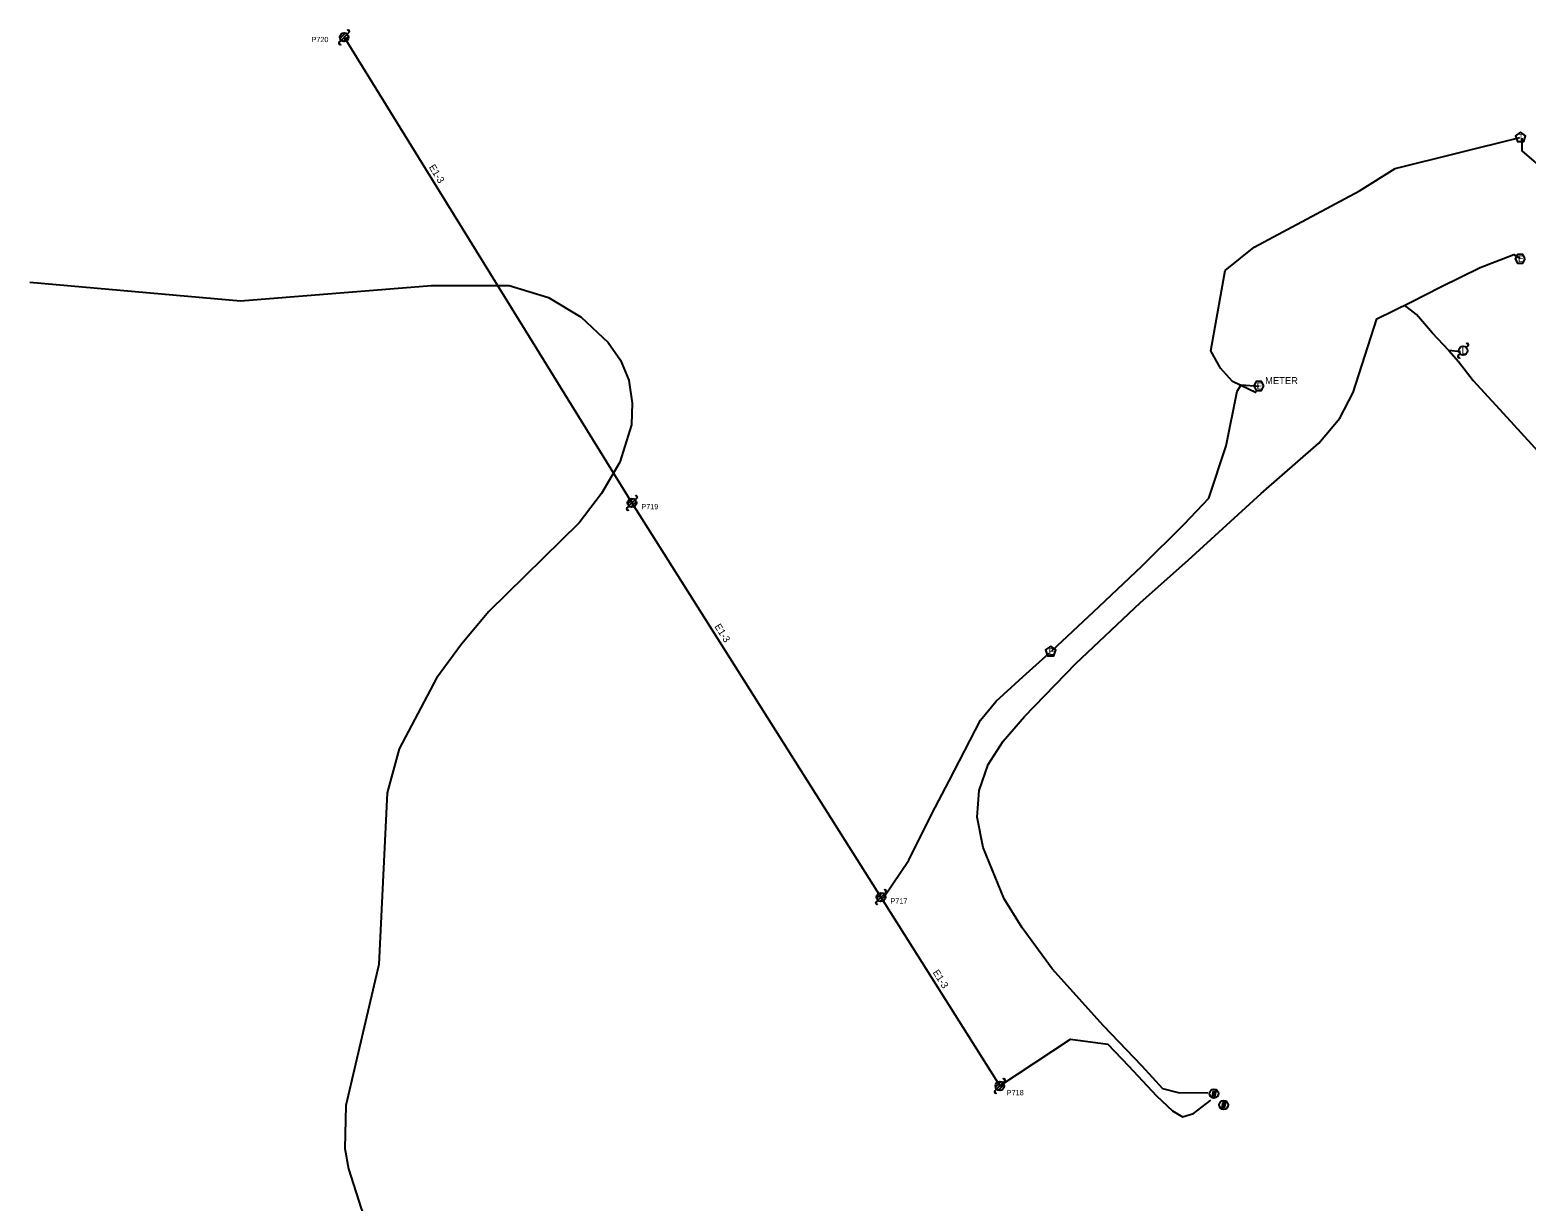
# Model space of a CAD drawing. Extents: x 1741604 to 1825760, y 1164229 to 1194908.
# Drawn here: x 1770687 to 1771540, y 1178956 to 1179622 of the extents above; entities that cross this region are included whole.
import ezdxf

# ---------------------------------------------------------------- set-up
doc = ezdxf.new("R2010")
doc.units = 0
for name, color, linetype in [('RD_EX_SU_Elec', 7, 'Continuous'), ('RD_EX_SU_Ovhd', 7, 'Continuous'), ('RD_EX_SU_Pole', 7, 'Continuous'), ('RD_EX_SU_Telecom', 7, 'Continuous'), ('RD_EX_SU_TX_Pole', 7, 'Continuous')]:
    doc.layers.add(name, color=color, linetype=linetype)

# ---------------------------------------------------------------- blocks, each defined once
blk = doc.blocks.new('SUE_PP')
at = {"layer": 'RD_EX_SU_Pole'}
for p, q in [((-2.41, -0.65), (0.65, 2.41)), ((-1.77, -1.77), (1.77, 1.77)), ((-0.65, -2.41), (2.41, 0.65)), ((1.77, 1.77), (2.83, 2.83)), ((-2.83, -2.83), (-1.77, -1.77))]:
    blk.add_line(p, q, dxfattribs=at)
blk.add_circle((0, 0), 2.5, dxfattribs=at)
for centre, start, end in [((2.3, 3.36), 315, 135), ((-2.3, -3.36), 135, 315)]:
    blk.add_arc(centre, 0.75, start, end, dxfattribs=at)
blk = doc.blocks.new('SUE_ETM')
at = {"layer": 'RD_EX_SU_Elec'}
blk.add_lwpolyline([(1.24, 2.04), (0.23, -1.41), (-0.27, 0.46), (-1.03, -2.36), (-0.34, 1.55), (0.22, -0.39)], close=True, dxfattribs=at)
blk.add_circle((0, 0), 2.55, dxfattribs=at)
blk = doc.blocks.new('SUE_TPP')
at = {"layer": 'RD_EX_SU_Telecom'}
blk.add_lwpolyline([(0, 3), (-2.85, 0.93), (-1.76, -2.43), (1.76, -2.43), (2.85, 0.93)], close=True, dxfattribs=at)
blk.add_text('T', height=3.75, dxfattribs=at).set_placement((-1.25, -1.88))

msp = doc.modelspace()

# ---------------------------------------------------------------- linework, layer by layer
at = {"layer": 'RD_EX_SU_Elec'}
for points in [[(1771358.6, 1179016.92), (1771341.87, 1179017.26), (1771332.93, 1179019.45), (1771321.08, 1179032.44), (1771299.18, 1179055.25), (1771269.95, 1179087.85), (1771252.76, 1179111.06), (1771242.55, 1179127.62), (1771230.64, 1179156.98), (1771227.12, 1179174.25), (1771228.26, 1179189.4), (1771233.37, 1179204.1), (1771241.9, 1179217.41), (1771254.12, 1179231.46), (1771283.29, 1179261.64), (1771320.15, 1179296.34), (1771347.3, 1179320.52), (1771388.98, 1179358.42), (1771421.83, 1179387.17), (1771433.84, 1179401.32), (1771441.26, 1179416.03), (1771454.76, 1179458.05), (1771474.28, 1179467.52), (1771491.26, 1179476.2), (1771513.63, 1179487.22), (1771532.94, 1179494.53), (1771536.36, 1179492.58)], [(1771502.45, 1179439.23), (1771495.83, 1179439.89), (1771486.64, 1179449.8), (1771477.39, 1179460.4), (1771470.58, 1179465.72)], [(1771495.83, 1179439.89), (1771501.37, 1179433.75), (1771509.72, 1179422.81), (1771530.91, 1179399.6), (1771550.59, 1179378.23), (1771573.42, 1179353.09), (1771576.86, 1179351.99), (1771582.81, 1179352.89)], [(1771269.64, 1179268.97), (1771296.7, 1179294.06), (1771320.89, 1179317.09), (1771345.25, 1179341.2), (1771359.11, 1179355.79), (1771369.01, 1179385.57), (1771375.23, 1179416.86), (1771377.62, 1179420.4), (1771387.61, 1179419.71)], [(1771173.9, 1179128.69), (1771188.27, 1179149.63), (1771201.39, 1179175.99), (1771211.16, 1179194.88), (1771229.08, 1179229.38), (1771237.99, 1179240.25), (1771253.13, 1179254.01), (1771268.16, 1179267.64)], [(1771240, 1179021.09), (1771280.4, 1179047.7), (1771301.54, 1179044.85), (1771313.36, 1179032.55), (1771329.3, 1179015.38), (1771338.46, 1179006.96), (1771344.08, 1179003.56), (1771350.42, 1179005.41), (1771360.24, 1179012.93)]]:
    msp.add_lwpolyline(points, dxfattribs=at)
for points in [[(1771539.37, 1179492.15), (1771537.92, 1179494.65), (1771535.04, 1179494.65), (1771533.59, 1179492.15), (1771535.04, 1179489.65), (1771537.92, 1179489.65)], [(1771390.48, 1179419.72), (1771389.04, 1179422.22), (1771386.15, 1179422.22), (1771384.71, 1179419.72), (1771386.15, 1179417.22), (1771389.04, 1179417.22)], [(1771269.04, 1179271.54), (1771266.13, 1179269.43), (1771267.24, 1179266.02), (1771270.83, 1179266.02), (1771271.94, 1179269.43)]]:
    msp.add_lwpolyline(points, close=True, dxfattribs=at)
at = {"layer": 'RD_EX_SU_Ovhd'}
for p, q in [((1770866.51, 1179618.31), (1771030.49, 1179353.17)), ((1771030.49, 1179353.17), (1771172.34, 1179128.63)), ((1771172.34, 1179128.63), (1771240, 1179021.09))]:
    msp.add_line(p, q, dxfattribs=at)
at = {"layer": 'RD_EX_SU_Pole'}
for p, q in [((1771501.2, 1179437), (1771502.26, 1179438.06)), ((1771505.8, 1179441.59), (1771506.86, 1179442.65))]:
    msp.add_line(p, q, dxfattribs=at)
msp.add_circle((1771504.03, 1179439.83), 2.5, dxfattribs=at)
for centre, start, end in [((1771506.33, 1179443.18), 315, 135), ((1771501.73, 1179436.47), 135, 315)]:
    msp.add_arc(centre, 0.75, start, end, dxfattribs=at)
at = {"layer": 'RD_EX_SU_Telecom'}
for points in [[(1771386.04, 1179415.77), (1771372.58, 1179422.3), (1771365.85, 1179429.78), (1771360.3, 1179439.72), (1771368.51, 1179485.48), (1771384.94, 1179498.83), (1771444.92, 1179530.8), (1771465.21, 1179543.52), (1771536.3, 1179561.25)], [(1771537.5, 1179560.84), (1771537.41, 1179553.73), (1771552.4, 1179540.67), (1771599.72, 1179541.58), (1771615.51, 1179529.06), (1771633.52, 1179513.12), (1771651.39, 1179504.64), (1771871.79, 1179513.88), (1771888.94, 1179509.59), (1771901.56, 1179502.82), (1771923.61, 1179505.68), (1771931.68, 1179507.21), (1771939.74, 1179511.49)], [(1770687.48, 1179478.77), (1770807.47, 1179468.21), (1770916.34, 1179476.98), (1770960.48, 1179476.99), (1770982.84, 1179470.06), (1771001.46, 1179458.94), (1771016.92, 1179444.54), (1771024, 1179434.48), (1771028.69, 1179423.1), (1771030.59, 1179409.92), (1771030.13, 1179397.61), (1771023.6, 1179376.4), (1771013.13, 1179358.42), (1771000.36, 1179341.88), (1770948.89, 1179291.38), (1770933.35, 1179272.61), (1770919.07, 1179253.38), (1770897.77, 1179213.16), (1770890.93, 1179188.07), (1770886.31, 1179090.2), (1770867.4, 1179010.03)], [(1770867.4, 1179010.03), (1770866.82, 1178985.49), (1770869, 1178973.92), (1770876.18, 1178951.35), (1770884.99, 1178930.33), (1770897.33, 1178908.89), (1770911.19, 1178889.47), (1770925.31, 1178870.19), (1770939.91, 1178852.49), (1770954.98, 1178835.3), (1770978.12, 1178810.1), (1771002.6, 1178785.54), (1771029.55, 1178759.55), (1771044.36, 1178745.63), (1771059.43, 1178731.84), (1771085.94, 1178710.55), (1771105.71, 1178695.15), (1771125.8, 1178681.89), (1771145.49, 1178670.83), (1771176.54, 1178656.55), (1771200.17, 1178648.78), (1771206.67, 1178644.87)]]:
    msp.add_lwpolyline(points, dxfattribs=at)

# ---------------------------------------------------------------- block references
at = {"layer": 'RD_EX_SU_Elec'}
for p in [(1771362.03, 1179016.78), (1771367.55, 1179010.31)]:
    msp.add_blockref('SUE_ETM', p, dxfattribs=at)
at = {"layer": 'RD_EX_SU_Pole'}
for p in [(1770866.51, 1179618.31), (1771030.49, 1179353.17), (1771172.34, 1179128.63), (1771240, 1179021.09)]:
    msp.add_blockref('SUE_PP', p, dxfattribs=at)
at = {"layer": 'RD_EX_SU_Telecom'}
msp.add_blockref('SUE_TPP', (1771536.74, 1179561.31), dxfattribs=at)

# ---------------------------------------------------------------- texts
at = {"layer": 'RD_EX_SU_Elec'}
for p in [(1771535.32, 1179490.28), (1771386.43, 1179417.85), (1771267.87, 1179266.61)]:
    msp.add_text('E', height=3.75, dxfattribs=at).set_placement(p)
at = {"layer": 'RD_EX_SU_Ovhd'}
for rotation, p in [(301.73616, (1770914.6, 1179544.36)), (302.28088, (1771077.34, 1179282.76)), (302.17639, (1771201.68, 1179085.74))]:
    msp.add_text('E1-3', height=4, rotation=rotation, dxfattribs=at).set_placement(p)
at = {"layer": 'RD_EX_SU_Pole'}
msp.add_text('L', height=4, dxfattribs=at).set_placement((1771503.17, 1179437.83))
at = {"layer": 'RD_EX_SU_TX_Pole'}
for s, height, p in [('P720', 3, (1770847.89, 1179615.53)), ('METER', 4, (1771391.18, 1179420.79)), ('P719', 3, (1771035.82, 1179349.52)), ('P717', 3, (1771177.74, 1179124.94)), ('P718', 3, (1771243.99, 1179015.81))]:
    msp.add_text(s, height=height, dxfattribs=at).set_placement(p)

doc.saveas('drawing.dxf')
